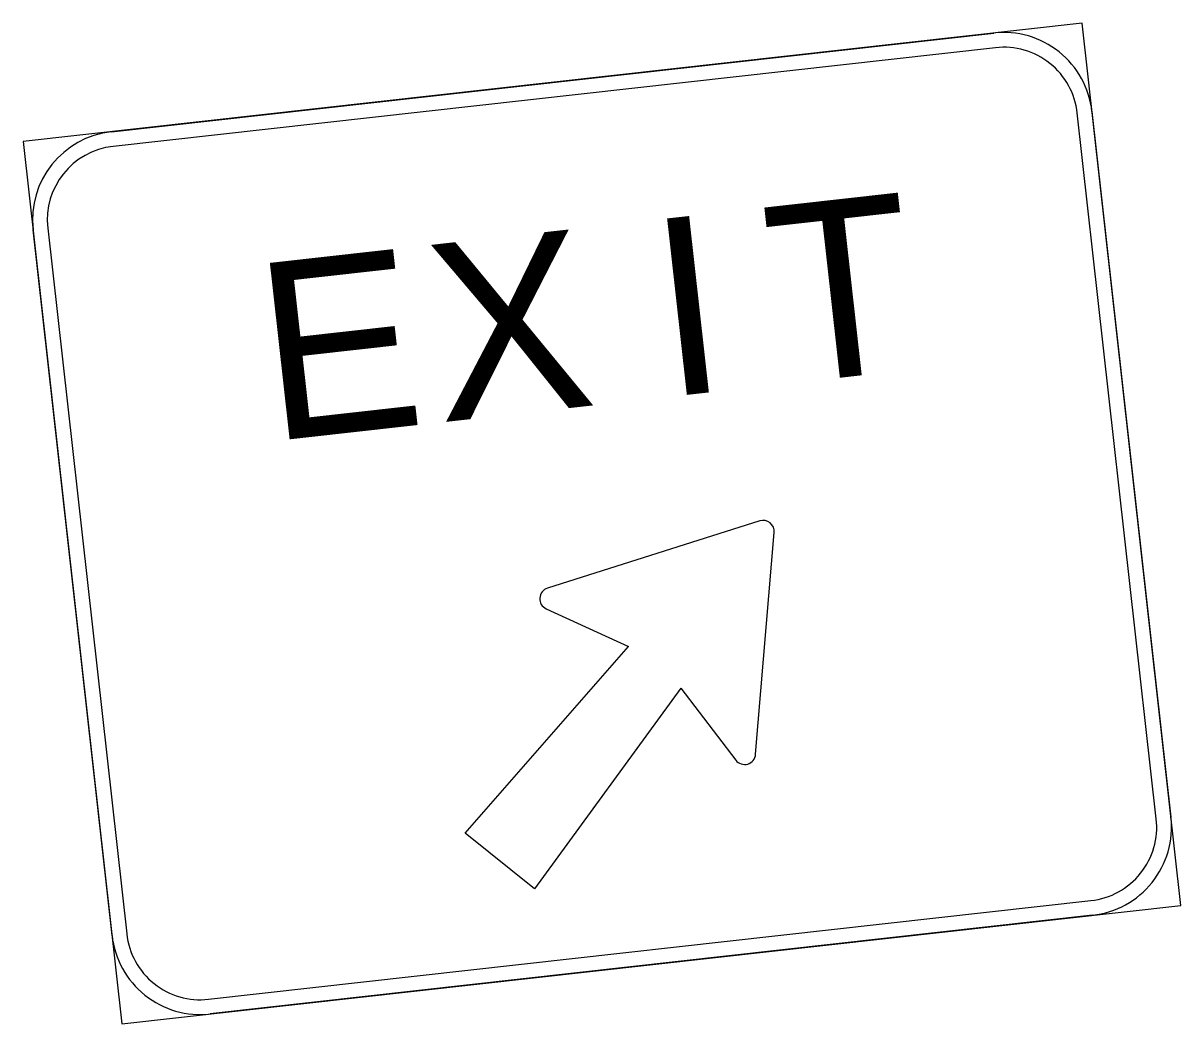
# Model space of a CAD drawing. Extents: x 1581789 to 1622364, y 1043167 to 1103486.
# Drawn here: x 1612782.25 to 1612808.33, y 1088723.64 to 1088746.19 of the extents above; entities that cross this region are included whole.
import ezdxf

# ---------------------------------------------------------------- set-up
doc = ezdxf.new("R2010")
doc.units = 0
doc.layers.add('RD_PD_PaveDit', color=7, linetype='Continuous')

msp = doc.modelspace()

# ---------------------------------------------------------------- linework, layer by layer
at = {"layer": 'RD_PD_PaveDit'}
for points in [[(1612784.475, 1088723.645), (1612808.326, 1088726.314), (1612806.101, 1088746.19), (1612782.25, 1088743.521), (1612784.475, 1088723.645), (1612784.475, 1088723.645)], [(1612784.238, 1088743.743), (1612804.114, 1088745.968)], [(1612804.151, 1088745.637), (1612784.275, 1088743.412)], [(1612807.772, 1088728.265), (1612805.993, 1088744.166)], [(1612806.324, 1088744.203), (1612808.103, 1088728.302)], [(1612784.252, 1088725.633), (1612782.473, 1088741.533)], [(1612782.804, 1088741.57), (1612784.584, 1088725.67)], [(1612798.843, 1088734.975), (1612794.061, 1088733.462)], [(1612798.748, 1088729.718), (1612799.167, 1088734.716)], [(1612794.032, 1088732.996), (1612795.888, 1088732.145)], [(1612793.771, 1088726.69), (1612792.208, 1088727.938), (1612795.888, 1088732.145)], [(1612797.06, 1088731.208), (1612793.771, 1088726.69), (1612793.771, 1088726.69)], [(1612797.06, 1088731.208), (1612798.3, 1088729.587)], [(1612786.425, 1088724.199), (1612806.301, 1088726.423)], [(1612806.338, 1088726.092), (1612786.462, 1088723.867)]]:
    msp.add_lwpolyline(points, dxfattribs=at)
for centre, radius, start, end in [((1612804.336, 1088743.98), 2, 6.3858, 96.386), ((1612804.336, 1088743.98), 1.667, 6.3858, 96.386), ((1612784.46, 1088741.756), 2, 96.386, 186.3857), ((1612784.46, 1088741.756), 1.667, 96.386, 186.3857), ((1612798.918, 1088734.737), 0.25, 355.2077, 107.5635), ((1612794.136, 1088733.223), 0.25, 107.5638, 245.3482), ((1612798.499, 1088729.739), 0.25, 217.4239, 355.2077), ((1612806.116, 1088728.079), 1.667, 276.3859, 6.3861), ((1612806.116, 1088728.079), 2, 276.3859, 6.3861), ((1612786.24, 1088725.855), 2, 186.3857, 276.3859), ((1612786.24, 1088725.855), 1.667, 186.3857, 276.3859)]:
    msp.add_arc(centre, radius, start, end, dxfattribs=at)

# ---------------------------------------------------------------- texts
for s, p in [('T', (1612799.27, 1088738.047)), ('I', (1612796.709, 1088737.76)), ('X', (1612791.656, 1088737.194)), ('E', (1612787.816, 1088736.765))]:
    msp.add_text(s, height=4, rotation=6.3858, dxfattribs=at).set_placement(p)

doc.saveas('drawing.dxf')
